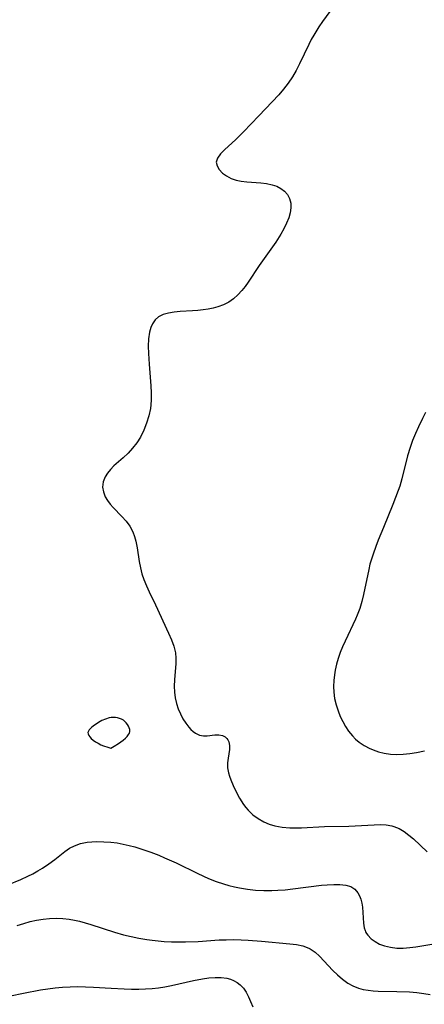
# Model space of a CAD drawing. Header units: metres. Extents: x 1073367 to 1082519, y 1569854 to 1574957.
# Tile 713 of 1056: x 1081406 to 1081505, y 1570547 to 1570788. Entities that reach past the tile are written whole.
import ezdxf

# ---------------------------------------------------------------- set-up
doc = ezdxf.new("R2010")
doc.units = ezdxf.units.M
doc.layers.add('CGG_CurvaNivelLidar_v1', color=253, linetype='Continuous', lineweight=30)

msp = doc.modelspace()

# ---------------------------------------------------------------- linework, layer by layer
at = {"layer": 'CGG_CurvaNivelLidar_v1'}
for p, q in [((1081482.9954, 1570791.181, 80.5), (1081480.3074, 1570787.482, 80.5)), ((1081480.3074, 1570787.482, 80.5), (1081479.4092, 1570786.1969, 80.5)), ((1081478.1523, 1570784.1809, 80.5), (1081477.5285, 1570783.069, 80.5)), ((1081479.4092, 1570786.1969, 80.5), (1081478.1523, 1570784.1809, 80.5)), ((1081476.9263, 1570781.9104, 80.5), (1081474.6511, 1570777.1502, 80.5)), ((1081477.5285, 1570783.069, 80.5), (1081476.9263, 1570781.9104, 80.5)), ((1081474.6511, 1570777.1502, 80.5), (1081473.8156, 1570775.5238, 80.5)), ((1081473.8156, 1570775.5238, 80.5), (1081472.9039, 1570773.9426, 80.5)), ((1081471.8732, 1570772.4, 80.5), (1081470.7394, 1570770.9278, 80.5)), ((1081472.9039, 1570773.9426, 80.5), (1081471.8732, 1570772.4, 80.5)), ((1081469.5652, 1570769.5802, 80.5), (1081464.6622, 1570764.4456, 80.5)), ((1081470.7394, 1570770.9278, 80.5), (1081469.5652, 1570769.5802, 80.5)), ((1081464.6622, 1570764.4456, 80.5), (1081460.9688, 1570760.489, 80.5)), ((1081460.9688, 1570760.489, 80.5), (1081459.0513, 1570758.6561, 80.5)), ((1081459.0513, 1570758.6561, 80.5), (1081456.2649, 1570756.1196, 80.5)), ((1081455.2924, 1570755.0953, 80.5), (1081454.5943, 1570754.0964, 80.5)), ((1081456.2649, 1570756.1196, 80.5), (1081455.2924, 1570755.0953, 80.5)), ((1081454.5943, 1570754.0964, 80.5), (1081454.2903, 1570753.1093, 80.5)), ((1081454.2903, 1570753.1093, 80.5), (1081454.4583, 1570752.1739, 80.5)), ((1081454.4583, 1570752.1739, 80.5), (1081455.0048, 1570751.2639, 80.5)), ((1081455.0048, 1570751.2639, 80.5), (1081455.8399, 1570750.4075, 80.5)), ((1081455.8399, 1570750.4075, 80.5), (1081456.7891, 1570749.7059, 80.5)), ((1081456.7891, 1570749.7059, 80.5), (1081457.8861, 1570749.1106, 80.5)), ((1081457.8861, 1570749.1106, 80.5), (1081459.1081, 1570748.663, 80.5)), ((1081459.1081, 1570748.663, 80.5), (1081460.383, 1570748.3978, 80.5)), ((1081460.383, 1570748.3978, 80.5), (1081461.727, 1570748.2511, 80.5)), ((1081461.727, 1570748.2511, 80.5), (1081465.1728, 1570748.0288, 80.5)), ((1081465.1728, 1570748.0288, 80.5), (1081466.5912, 1570747.8545, 80.5)), ((1081466.5912, 1570747.8545, 80.5), (1081467.9477, 1570747.5638, 80.5)), ((1081467.9477, 1570747.5638, 80.5), (1081469.0694, 1570747.1741, 80.5)), ((1081469.0694, 1570747.1741, 80.5), (1081470.084, 1570746.654, 80.5)), ((1081470.084, 1570746.654, 80.5), (1081470.9592, 1570745.9996, 80.5)), ((1081470.9592, 1570745.9996, 80.5), (1081471.7083, 1570745.1439, 80.5)), ((1081471.7083, 1570745.1439, 80.5), (1081472.2394, 1570744.1584, 80.5)), ((1081472.2394, 1570744.1584, 80.5), (1081472.5301, 1570743.073, 80.5)), ((1081472.5301, 1570743.073, 80.5), (1081472.5629, 1570741.9136, 80.5)), ((1081472.377, 1570740.6991, 80.5), (1081472.0171, 1570739.4464, 80.5)), ((1081472.5629, 1570741.9136, 80.5), (1081472.377, 1570740.6991, 80.5)), ((1081472.0171, 1570739.4464, 80.5), (1081471.493, 1570738.1119, 80.5)), ((1081470.8479, 1570736.7645, 80.5), (1081470.1042, 1570735.4163, 80.5)), ((1081471.493, 1570738.1119, 80.5), (1081470.8479, 1570736.7645, 80.5)), ((1081468.8777, 1570733.4789, 80.5), (1081464.8136, 1570727.8276, 80.5)), ((1081470.1042, 1570735.4163, 80.5), (1081468.8777, 1570733.4789, 80.5)), ((1081464.8136, 1570727.8276, 80.5), (1081462.1043, 1570723.7248, 80.5)), ((1081460.5419, 1570721.6763, 80.5), (1081459.5553, 1570720.6037, 80.5)), ((1081461.3421, 1570722.6746, 80.5), (1081460.5419, 1570721.6763, 80.5)), ((1081462.1043, 1570723.7248, 80.5), (1081461.3421, 1570722.6746, 80.5)), ((1081458.4926, 1570719.6467, 80.5), (1081457.3374, 1570718.8366, 80.5)), ((1081459.5553, 1570720.6037, 80.5), (1081458.4926, 1570719.6467, 80.5)), ((1081448.4304, 1570716.66, 80.5), (1081445.4569, 1570716.4874, 80.5)), ((1081449.7353, 1570716.7687, 80.5), (1081448.4304, 1570716.66, 80.5)), ((1081451.0398, 1570716.921, 80.5), (1081449.7353, 1570716.7687, 80.5)), ((1081452.2746, 1570717.1157, 80.5), (1081451.0398, 1570716.921, 80.5)), ((1081453.4885, 1570717.3675, 80.5), (1081452.2746, 1570717.1157, 80.5)), ((1081454.6707, 1570717.6867, 80.5), (1081453.4885, 1570717.3675, 80.5)), ((1081456.0487, 1570718.1854, 80.5), (1081454.6707, 1570717.6867, 80.5)), ((1081457.3374, 1570718.8366, 80.5), (1081456.0487, 1570718.1854, 80.5)), ((1081439.2909, 1570714.4981, 80.5), (1081438.6352, 1570713.5274, 80.5)), ((1081440.1376, 1570715.2567, 80.5), (1081439.2909, 1570714.4981, 80.5)), ((1081441.2544, 1570715.8046, 80.5), (1081440.1376, 1570715.2567, 80.5)), ((1081442.5478, 1570716.1462, 80.5), (1081441.2544, 1570715.8046, 80.5)), ((1081443.9562, 1570716.3568, 80.5), (1081442.5478, 1570716.1462, 80.5)), ((1081445.4569, 1570716.4874, 80.5), (1081443.9562, 1570716.3568, 80.5)), ((1081438.232, 1570712.5855, 80.5), (1081437.9266, 1570711.4313, 80.5)), ((1081438.6352, 1570713.5274, 80.5), (1081438.232, 1570712.5855, 80.5)), ((1081437.7076, 1570709.8118, 80.5), (1081437.6346, 1570708.0824, 80.5)), ((1081437.9266, 1570711.4313, 80.5), (1081437.7076, 1570709.8118, 80.5)), ((1081437.6346, 1570708.0824, 80.5), (1081437.6648, 1570706.2771, 80.5)), ((1081437.6648, 1570706.2771, 80.5), (1081437.8205, 1570703.6559, 80.5)), ((1081437.8205, 1570703.6559, 80.5), (1081438.2637, 1570698.3547, 80.5)), ((1081438.2637, 1570698.3547, 80.5), (1081438.3616, 1570696.6021, 80.5)), ((1081438.3609, 1570694.8663, 80.5), (1081438.2733, 1570693.6957, 80.5)), ((1081438.3616, 1570696.6021, 80.5), (1081438.3609, 1570694.8663, 80.5)), ((1081438.1474, 1570692.7785, 80.5), (1081437.7635, 1570690.9812, 80.5)), ((1081438.2733, 1570693.6957, 80.5), (1081438.1474, 1570692.7785, 80.5)), ((1081437.7635, 1570690.9812, 80.5), (1081437.224, 1570689.1835, 80.5)), ((1081504.7465, 1570690.3471, 81), (1081503.7579, 1570688.2952, 81)), ((1081505.5026, 1570691.7989, 81), (1081504.7465, 1570690.3471, 81)), ((1081437.224, 1570689.1835, 80.5), (1081436.5462, 1570687.4427, 80.5)), ((1081503.7579, 1570688.2952, 81), (1081503.0181, 1570686.6424, 81)), ((1081435.7218, 1570685.7828, 80.5), (1081434.8386, 1570684.379, 80.5)), ((1081436.5462, 1570687.4427, 80.5), (1081435.7218, 1570685.7828, 80.5)), ((1081503.0181, 1570686.6424, 81), (1081502.3323, 1570684.9713, 81)), ((1081433.8069, 1570683.0647, 80.5), (1081432.6745, 1570681.8538, 80.5)), ((1081434.8386, 1570684.379, 80.5), (1081433.8069, 1570683.0647, 80.5)), ((1081501.7207, 1570683.2761, 81), (1081501.1093, 1570681.2265, 81)), ((1081502.3323, 1570684.9713, 81), (1081501.7207, 1570683.2761, 81)), ((1081431.4829, 1570680.7386, 80.5), (1081429.177, 1570678.7205, 80.5)), ((1081432.6745, 1570681.8538, 80.5), (1081431.4829, 1570680.7386, 80.5)), ((1081501.1093, 1570681.2265, 81), (1081499.6888, 1570675.5377, 81)), ((1081429.177, 1570678.7205, 80.5), (1081428.3516, 1570677.8657, 80.5)), ((1081427.0669, 1570676.0269, 80.5), (1081426.6033, 1570674.8043, 80.5)), ((1081427.6381, 1570676.9675, 80.5), (1081427.0669, 1570676.0269, 80.5)), ((1081428.3516, 1570677.8657, 80.5), (1081427.6381, 1570676.9675, 80.5)), ((1081499.6888, 1570675.5377, 81), (1081499.1797, 1570673.7978, 81)), ((1081426.6033, 1570674.8043, 80.5), (1081426.453, 1570673.5513, 80.5)), ((1081426.453, 1570673.5513, 80.5), (1081426.6338, 1570672.3466, 80.5)), ((1081499.1797, 1570673.7978, 81), (1081498.8169, 1570672.7168, 81)), ((1081426.6338, 1570672.3466, 80.5), (1081427.0907, 1570671.1671, 80.5)), ((1081427.0907, 1570671.1671, 80.5), (1081427.6262, 1570670.2456, 80.5)), ((1081498.8169, 1570672.7168, 81), (1081497.5101, 1570669.2773, 81)), ((1081427.6262, 1570670.2456, 80.5), (1081428.2786, 1570669.3593, 80.5)), ((1081428.2786, 1570669.3593, 80.5), (1081429.0216, 1570668.5129, 80.5)), ((1081429.0216, 1570668.5129, 80.5), (1081431.1914, 1570666.3789, 80.5)), ((1081497.5101, 1570669.2773, 81), (1081495.2268, 1570663.66, 81)), ((1081431.1914, 1570666.3789, 80.5), (1081432.2312, 1570665.2217, 80.5)), ((1081432.2312, 1570665.2217, 80.5), (1081433.1493, 1570663.9656, 80.5)), ((1081433.1493, 1570663.9656, 80.5), (1081433.8865, 1570662.6031, 80.5)), ((1081495.2268, 1570663.66, 81), (1081493.9327, 1570660.5765, 81)), ((1081433.8865, 1570662.6031, 80.5), (1081434.2962, 1570661.492, 80.5)), ((1081434.2962, 1570661.492, 80.5), (1081434.5996, 1570660.3265, 80.5)), ((1081434.5996, 1570660.3265, 80.5), (1081434.9051, 1570658.6548, 80.5)), ((1081493.3209, 1570659.0263, 81), (1081492.6668, 1570657.1623, 81)), ((1081493.9327, 1570660.5765, 81), (1081493.3209, 1570659.0263, 81)), ((1081434.9051, 1570658.6548, 80.5), (1081435.3857, 1570655.3458, 80.5)), ((1081492.6668, 1570657.1623, 81), (1081491.9087, 1570654.6408, 81)), ((1081435.3857, 1570655.3458, 80.5), (1081435.6945, 1570653.7547, 80.5)), ((1081491.9087, 1570654.6408, 81), (1081491.5884, 1570653.3703, 81)), ((1081435.6945, 1570653.7547, 80.5), (1081436.0773, 1570652.3349, 80.5)), ((1081436.0773, 1570652.3349, 80.5), (1081436.5547, 1570650.9297, 80.5)), ((1081491.5884, 1570653.3703, 81), (1081490.2881, 1570647.2266, 81)), ((1081436.5547, 1570650.9297, 80.5), (1081437.167, 1570649.4104, 80.5)), ((1081437.167, 1570649.4104, 80.5), (1081437.8444, 1570647.91, 80.5)), ((1081437.8444, 1570647.91, 80.5), (1081439.3742, 1570644.7485, 80.5)), ((1081490.2881, 1570647.2266, 81), (1081489.8765, 1570645.524, 81)), ((1081439.3742, 1570644.7485, 80.5), (1081442.5677, 1570637.8092, 80.5)), ((1081489.8765, 1570645.524, 81), (1081489.3877, 1570643.7898, 81)), ((1081488.7986, 1570642.1864, 81), (1081488.3731, 1570641.1901, 81)), ((1081489.3877, 1570643.7898, 81), (1081488.7986, 1570642.1864, 81)), ((1081488.3731, 1570641.1901, 81), (1081485.8357, 1570635.8484, 81)), ((1081442.5677, 1570637.8092, 80.5), (1081443.2909, 1570636.1965, 80.5)), ((1081443.2909, 1570636.1965, 80.5), (1081443.9012, 1570634.6029, 80.5)), ((1081443.9012, 1570634.6029, 80.5), (1081444.2947, 1570632.9947, 80.5)), ((1081485.8357, 1570635.8484, 81), (1081485.202, 1570634.4482, 81)), ((1081444.2947, 1570632.9947, 80.5), (1081444.3976, 1570631.6842, 80.5)), ((1081484.621, 1570633.0281, 81), (1081484.1269, 1570631.6126, 81)), ((1081485.202, 1570634.4482, 81), (1081484.621, 1570633.0281, 81)), ((1081444.3576, 1570630.346, 80.5), (1081444.0147, 1570626.3285, 80.5)), ((1081444.3976, 1570631.6842, 80.5), (1081444.3576, 1570630.346, 80.5)), ((1081483.7125, 1570630.1761, 81), (1081483.3825, 1570628.7241, 81)), ((1081484.1269, 1570631.6126, 81), (1081483.7125, 1570630.1761, 81)), ((1081483.1863, 1570627.5689, 81), (1081483.0281, 1570626.164, 81)), ((1081483.3825, 1570628.7241, 81), (1081483.1863, 1570627.5689, 81)), ((1081444.0147, 1570626.3285, 80.5), (1081443.983, 1570624.8301, 80.5)), ((1081483.0281, 1570626.164, 81), (1081482.9681, 1570624.7609, 81)), ((1081443.983, 1570624.8301, 80.5), (1081444.0601, 1570623.3326, 80.5)), ((1081444.0601, 1570623.3326, 80.5), (1081444.2564, 1570621.9481, 80.5)), ((1081482.9681, 1570624.7609, 81), (1081483.0232, 1570623.3659, 81)), ((1081483.0232, 1570623.3659, 81), (1081483.2425, 1570621.7979, 81)), ((1081444.2564, 1570621.9481, 80.5), (1081444.5678, 1570620.5928, 80.5)), ((1081444.5678, 1570620.5928, 80.5), (1081444.986, 1570619.2817, 80.5)), ((1081483.2425, 1570621.7979, 81), (1081483.6094, 1570620.254, 81)), ((1081483.6094, 1570620.254, 81), (1081484.1024, 1570618.7413, 81)), ((1081444.986, 1570619.2817, 80.5), (1081445.5135, 1570618.0105, 80.5)), ((1081445.5135, 1570618.0105, 80.5), (1081446.1268, 1570616.8164, 80.5)), ((1081484.1024, 1570618.7413, 81), (1081484.642, 1570617.4152, 81)), ((1081424.9688, 1570615.6215, 80.5), (1081424.1537, 1570615.0475, 80.5)), ((1081425.8531, 1570616.15, 80.5), (1081424.9688, 1570615.6215, 80.5)), ((1081426.2887, 1570616.3748, 80.5), (1081425.8531, 1570616.15, 80.5)), ((1081427.1831, 1570616.763, 80.5), (1081426.2887, 1570616.3748, 80.5)), ((1081428.0977, 1570617.0404, 80.5), (1081427.1831, 1570616.763, 80.5)), ((1081428.5602, 1570617.1185, 80.5), (1081428.0977, 1570617.0404, 80.5)), ((1081429.0877, 1570617.1446, 80.5), (1081428.5602, 1570617.1185, 80.5)), ((1081429.6129, 1570617.1115, 80.5), (1081429.0877, 1570617.1446, 80.5)), ((1081430.1293, 1570617.0266, 80.5), (1081429.6129, 1570617.1115, 80.5)), ((1081430.6296, 1570616.8929, 80.5), (1081430.1293, 1570617.0266, 80.5)), ((1081431.1043, 1570616.708, 80.5), (1081430.6296, 1570616.8929, 80.5)), ((1081431.5413, 1570616.4651, 80.5), (1081431.1043, 1570616.708, 80.5)), ((1081431.9225, 1570616.1636, 80.5), (1081431.5413, 1570616.4651, 80.5)), ((1081432.2573, 1570615.8126, 80.5), (1081431.9225, 1570616.1636, 80.5)), ((1081432.547, 1570615.4268, 80.5), (1081432.2573, 1570615.8126, 80.5)), ((1081432.7881, 1570615.0183, 80.5), (1081432.547, 1570615.4268, 80.5)), ((1081446.1268, 1570616.8164, 80.5), (1081446.8064, 1570615.7235, 80.5)), ((1081446.8064, 1570615.7235, 80.5), (1081447.5497, 1570614.751, 80.5)), ((1081484.642, 1570617.4152, 81), (1081485.2459, 1570616.1659, 81)), ((1081485.2459, 1570616.1659, 81), (1081485.926, 1570614.9646, 81)), ((1081422.9799, 1570613.825, 80.5), (1081422.8775, 1570613.5051, 80.5)), ((1081422.8775, 1570613.5051, 80.5), (1081422.9059, 1570613.143, 80.5)), ((1081422.9059, 1570613.143, 80.5), (1081423.0589, 1570612.7753, 80.5)), ((1081423.1818, 1570614.1386, 80.5), (1081422.9799, 1570613.825, 80.5)), ((1081423.457, 1570614.4468, 80.5), (1081423.1818, 1570614.1386, 80.5)), ((1081423.7858, 1570614.7499, 80.5), (1081423.457, 1570614.4468, 80.5)), ((1081424.1537, 1570615.0475, 80.5), (1081423.7858, 1570614.7499, 80.5)), ((1081432.4691, 1570612.5237, 80.5), (1081432.8048, 1570612.955, 80.5)), ((1081432.972, 1570614.597, 80.5), (1081432.7881, 1570615.0183, 80.5)), ((1081432.8048, 1570612.955, 80.5), (1081433.0066, 1570613.3532, 80.5)), ((1081433.0838, 1570614.1719, 80.5), (1081432.972, 1570614.597, 80.5)), ((1081433.0066, 1570613.3532, 80.5), (1081433.1008, 1570613.7515, 80.5)), ((1081433.1008, 1570613.7515, 80.5), (1081433.0838, 1570614.1719, 80.5)), ((1081447.5497, 1570614.751, 80.5), (1081448.0662, 1570614.1966, 80.5)), ((1081448.0662, 1570614.1966, 80.5), (1081448.6317, 1570613.6896, 80.5)), ((1081448.6317, 1570613.6896, 80.5), (1081449.2223, 1570613.2758, 80.5)), ((1081449.2223, 1570613.2758, 80.5), (1081450.1699, 1570612.851, 80.5)), ((1081452.0647, 1570612.6856, 80.5), (1081453.9662, 1570612.8807, 80.5)), ((1081453.9662, 1570612.8807, 80.5), (1081454.921, 1570612.8678, 80.5)), ((1081454.921, 1570612.8678, 80.5), (1081455.8034, 1570612.7016, 80.5)), ((1081485.926, 1570614.9646, 81), (1081486.6852, 1570613.8239, 81)), ((1081486.6852, 1570613.8239, 81), (1081487.6148, 1570612.6623, 81)), ((1081423.0589, 1570612.7753, 80.5), (1081423.3057, 1570612.4055, 80.5)), ((1081423.3057, 1570612.4055, 80.5), (1081423.6414, 1570612.0289, 80.5)), ((1081423.6414, 1570612.0289, 80.5), (1081424.1103, 1570611.6247, 80.5)), ((1081424.1103, 1570611.6247, 80.5), (1081424.6846, 1570611.2151, 80.5)), ((1081424.6846, 1570611.2151, 80.5), (1081425.3296, 1570610.8257, 80.5)), ((1081425.3296, 1570610.8257, 80.5), (1081426.011, 1570610.4806, 80.5)), ((1081426.011, 1570610.4806, 80.5), (1081426.6379, 1570610.2178, 80.5)), ((1081429.2678, 1570610.0911, 80.5), (1081430.3751, 1570610.779, 80.5)), ((1081430.3751, 1570610.779, 80.5), (1081431.509, 1570611.6206, 80.5)), ((1081431.509, 1570611.6206, 80.5), (1081432.0264, 1570612.073, 80.5)), ((1081432.0264, 1570612.073, 80.5), (1081432.4691, 1570612.5237, 80.5)), ((1081450.1699, 1570612.851, 80.5), (1081451.1311, 1570612.6651, 80.5)), ((1081451.1311, 1570612.6651, 80.5), (1081452.0647, 1570612.6856, 80.5)), ((1081455.8034, 1570612.7016, 80.5), (1081456.4801, 1570612.376, 80.5)), ((1081456.4801, 1570612.376, 80.5), (1081456.854, 1570612.045, 80.5)), ((1081456.854, 1570612.045, 80.5), (1081457.1199, 1570611.6682, 80.5)), ((1081457.1199, 1570611.6682, 80.5), (1081457.3226, 1570611.1947, 80.5)), ((1081457.3226, 1570611.1947, 80.5), (1081457.4948, 1570610.294, 80.5)), ((1081487.6148, 1570612.6623, 81), (1081488.3884, 1570611.8607, 81)), ((1081488.3884, 1570611.8607, 81), (1081489.2263, 1570611.134, 81)), ((1081489.2263, 1570611.134, 81), (1081490.5056, 1570610.2567, 81)), ((1081426.6379, 1570610.2178, 80.5), (1081427.7489, 1570609.8487, 80.5)), ((1081427.7489, 1570609.8487, 80.5), (1081428.5, 1570609.667, 80.5)), ((1081428.5, 1570609.667, 80.5), (1081429.2678, 1570610.0911, 80.5)), ((1081457.3878, 1570608.2681, 80.5), (1081457.1883, 1570607.1821, 80.5)), ((1081457.5035, 1570609.3001, 80.5), (1081457.3878, 1570608.2681, 80.5)), ((1081457.4948, 1570610.294, 80.5), (1081457.5035, 1570609.3001, 80.5)), ((1081490.5056, 1570610.2567, 81), (1081491.8879, 1570609.5341, 81)), ((1081491.8879, 1570609.5341, 81), (1081493.3501, 1570608.9601, 81)), ((1081493.3501, 1570608.9601, 81), (1081493.9656, 1570608.7687, 81)), ((1081493.9656, 1570608.7687, 81), (1081495.4183, 1570608.4178, 81)), ((1081495.4183, 1570608.4178, 81), (1081496.9041, 1570608.1944, 81)), ((1081496.9041, 1570608.1944, 81), (1081498.4115, 1570608.107, 81)), ((1081498.4115, 1570608.107, 81), (1081500.0355, 1570608.1682, 81)), ((1081500.0355, 1570608.1682, 81), (1081501.6662, 1570608.3479, 81)), ((1081501.6662, 1570608.3479, 81), (1081503.298, 1570608.599, 81)), ((1081503.298, 1570608.599, 81), (1081505.287, 1570608.9538, 81)), ((1081457.1883, 1570607.1821, 80.5), (1081457.0374, 1570606.0548, 80.5)), ((1081457.0374, 1570606.0548, 80.5), (1081457.0582, 1570604.8638, 80.5)), ((1081457.0582, 1570604.8638, 80.5), (1081457.2751, 1570603.6236, 80.5)), ((1081457.2751, 1570603.6236, 80.5), (1081457.5359, 1570602.766, 80.5)), ((1081457.5359, 1570602.766, 80.5), (1081457.8639, 1570601.893, 80.5)), ((1081457.8639, 1570601.893, 80.5), (1081458.443, 1570600.5121, 80.5)), ((1081458.443, 1570600.5121, 80.5), (1081459.1697, 1570598.9397, 80.5)), ((1081459.1697, 1570598.9397, 80.5), (1081459.9953, 1570597.3708, 80.5)), ((1081459.9953, 1570597.3708, 80.5), (1081460.9455, 1570595.8599, 80.5)), ((1081460.9455, 1570595.8599, 80.5), (1081461.4876, 1570595.1332, 80.5)), ((1081461.4876, 1570595.1332, 80.5), (1081462.0765, 1570594.4452, 80.5)), ((1081462.0765, 1570594.4452, 80.5), (1081463.2276, 1570593.3527, 80.5)), ((1081463.2276, 1570593.3527, 80.5), (1081464.512, 1570592.4074, 80.5)), ((1081464.512, 1570592.4074, 80.5), (1081465.9095, 1570591.6192, 80.5)), ((1081465.9095, 1570591.6192, 80.5), (1081467.2445, 1570591.0597, 80.5)), ((1081467.2445, 1570591.0597, 80.5), (1081468.6453, 1570590.6427, 80.5)), ((1081468.6453, 1570590.6427, 80.5), (1081470.42, 1570590.326, 80.5)), ((1081470.42, 1570590.326, 80.5), (1081472.2504, 1570590.1793, 80.5)), ((1081472.2504, 1570590.1793, 80.5), (1081473.7008, 1570590.1547, 80.5)), ((1081473.7008, 1570590.1547, 80.5), (1081475.1674, 1570590.1811, 80.5)), ((1081475.1674, 1570590.1811, 80.5), (1081480.8087, 1570590.4268, 80.5)), ((1081480.8087, 1570590.4268, 80.5), (1081486.7199, 1570590.5885, 80.5)), ((1081486.7199, 1570590.5885, 80.5), (1081492.901, 1570590.9026, 80.5)), ((1081492.901, 1570590.9026, 80.5), (1081494.4056, 1570590.9357, 80.5)), ((1081494.4056, 1570590.9357, 80.5), (1081495.8604, 1570590.8646, 80.5)), ((1081495.8604, 1570590.8646, 80.5), (1081497.2563, 1570590.6266, 80.5)), ((1081497.2563, 1570590.6266, 80.5), (1081497.7549, 1570590.483, 80.5)), ((1081497.7549, 1570590.483, 80.5), (1081499.0291, 1570589.9489, 80.5)), ((1081499.0291, 1570589.9489, 80.5), (1081500.2411, 1570589.2323, 80.5)), ((1081500.2411, 1570589.2323, 80.5), (1081501.4027, 1570588.3788, 80.5)), ((1081421.0738, 1570586.2807, 80), (1081422.6985, 1570586.5934, 80)), ((1081422.6985, 1570586.5934, 80), (1081423.8528, 1570586.713, 80)), ((1081423.8528, 1570586.713, 80), (1081425.0331, 1570586.7671, 80)), ((1081425.0331, 1570586.7671, 80), (1081426.7494, 1570586.7425, 80)), ((1081426.7494, 1570586.7425, 80), (1081428.4915, 1570586.6153, 80)), ((1081428.4915, 1570586.6153, 80), (1081429.988, 1570586.4333, 80)), ((1081429.988, 1570586.4333, 80), (1081431.4866, 1570586.1788, 80)), ((1081501.4027, 1570588.3788, 80.5), (1081502.5235, 1570587.4267, 80.5)), ((1081502.5235, 1570587.4267, 80.5), (1081505.8937, 1570584.2766, 80.5)), ((1081414.7388, 1570582.4147, 80), (1081417.2434, 1570584.3645, 80)), ((1081417.2434, 1570584.3645, 80), (1081418.3659, 1570585.1287, 80)), ((1081418.3659, 1570585.1287, 80), (1081419.5452, 1570585.7558, 80)), ((1081419.5452, 1570585.7558, 80), (1081421.0738, 1570586.2807, 80)), ((1081431.4866, 1570586.1788, 80), (1081432.9372, 1570585.8568, 80)), ((1081432.9372, 1570585.8568, 80), (1081434.382, 1570585.4716, 80)), ((1081434.382, 1570585.4716, 80), (1081435.82, 1570585.0348, 80)), ((1081435.82, 1570585.0348, 80), (1081438.2716, 1570584.1865, 80)), ((1081438.2716, 1570584.1865, 80), (1081440.2174, 1570583.4161, 80)), ((1081413.2865, 1570581.3279, 80), (1081414.7388, 1570582.4147, 80)), ((1081440.2174, 1570583.4161, 80), (1081441.64, 1570582.8114, 80)), ((1081441.64, 1570582.8114, 80), (1081444.4658, 1570581.5334, 80)), ((1081409.375, 1570578.9168, 80), (1081410.5881, 1570579.5799, 80)), ((1081410.5881, 1570579.5799, 80), (1081411.7628, 1570580.2901, 80)), ((1081411.7628, 1570580.2901, 80), (1081413.2865, 1570581.3279, 80)), ((1081444.4658, 1570581.5334, 80), (1081449.7319, 1570578.9835, 80)), ((1081403.2689, 1570576.2284, 80), (1081406.4239, 1570577.5265, 80)), ((1081406.4239, 1570577.5265, 80), (1081408.1307, 1570578.2973, 80)), ((1081408.1307, 1570578.2973, 80), (1081409.375, 1570578.9168, 80)), ((1081449.7319, 1570578.9835, 80), (1081452.4153, 1570577.7499, 80)), ((1081452.4153, 1570577.7499, 80), (1081454.223, 1570577.0393, 80)), ((1081454.223, 1570577.0393, 80), (1081456.0601, 1570576.4159, 80)), ((1081456.0601, 1570576.4159, 80), (1081457.3909, 1570576.0217, 80)), ((1081457.3909, 1570576.0217, 80), (1081458.7352, 1570575.6796, 80)), ((1081458.7352, 1570575.6796, 80), (1081460.003, 1570575.4155, 80)), ((1081460.003, 1570575.4155, 80), (1081461.9491, 1570575.1126, 80)), ((1081461.9491, 1570575.1126, 80), (1081463.9139, 1570574.9132, 80)), ((1081463.9139, 1570574.9132, 80), (1081465.8907, 1570574.8069, 80)), ((1081465.8907, 1570574.8069, 80), (1081467.8736, 1570574.7914, 80)), ((1081467.8736, 1570574.7914, 80), (1081469.3435, 1570574.8421, 80)), ((1081469.3435, 1570574.8421, 80), (1081471.1729, 1570574.9779, 80)), ((1081471.1729, 1570574.9779, 80), (1081472.9957, 1570575.171, 80)), ((1081472.9957, 1570575.171, 80), (1081480.0336, 1570576.0679, 80)), ((1081480.0336, 1570576.0679, 80), (1081481.4501, 1570576.2127, 80)), ((1081481.4501, 1570576.2127, 80), (1081483.0439, 1570576.3092, 80)), ((1081483.0439, 1570576.3092, 80), (1081484.5467, 1570576.3012, 80)), ((1081484.5467, 1570576.3012, 80), (1081485.959, 1570576.143, 80)), ((1081485.959, 1570576.143, 80), (1081487.2051, 1570575.7493, 80)), ((1081487.2051, 1570575.7493, 80), (1081488.1748, 1570575.1083, 80)), ((1081488.1748, 1570575.1083, 80), (1081488.9489, 1570574.2285, 80)), ((1081488.9489, 1570574.2285, 80), (1081489.3634, 1570573.4973, 80)), ((1081489.3634, 1570573.4973, 80), (1081489.6766, 1570572.6904, 80)), ((1081489.6766, 1570572.6904, 80), (1081489.9167, 1570571.711, 80)), ((1081489.9167, 1570571.711, 80), (1081490.0589, 1570570.6844, 80)), ((1081490.0589, 1570570.6844, 80), (1081490.2809, 1570566.8362, 80)), ((1081407.1364, 1570566.7531, 79.5), (1081408.7184, 1570567.2196, 79.5)), ((1081408.7184, 1570567.2196, 79.5), (1081410.2836, 1570567.5657, 79.5)), ((1081410.2836, 1570567.5657, 79.5), (1081411.867, 1570567.807, 79.5)), ((1081411.867, 1570567.807, 79.5), (1081413.4611, 1570567.9521, 79.5)), ((1081413.4611, 1570567.9521, 79.5), (1081415.0949, 1570568.0028, 79.5)), ((1081415.0949, 1570568.0028, 79.5), (1081416.6903, 1570567.9504, 79.5)), ((1081416.6903, 1570567.9504, 79.5), (1081418.2777, 1570567.7844, 79.5)), ((1081418.2777, 1570567.7844, 79.5), (1081419.5562, 1570567.5588, 79.5)), ((1081419.5562, 1570567.5588, 79.5), (1081420.8284, 1570567.2665, 79.5)), ((1081420.8284, 1570567.2665, 79.5), (1081423.5872, 1570566.4835, 79.5)), ((1081405.566, 1570566.2136, 79.5), (1081407.1364, 1570566.7531, 79.5)), ((1081423.5872, 1570566.4835, 79.5), (1081429.3344, 1570564.6373, 79.5)), ((1081490.2809, 1570566.8362, 80), (1081490.4916, 1570565.6383, 80)), ((1081490.4916, 1570565.6383, 80), (1081490.6878, 1570565.0241, 80)), ((1081490.6878, 1570565.0241, 80), (1081490.8324, 1570564.6911, 80)), ((1081490.8324, 1570564.6911, 80), (1081491.0605, 1570564.2746, 80)), ((1081429.3344, 1570564.6373, 79.5), (1081431.6088, 1570563.9744, 79.5)), ((1081431.6088, 1570563.9744, 79.5), (1081433.4726, 1570563.5035, 79.5)), ((1081433.4726, 1570563.5035, 79.5), (1081435.3501, 1570563.1013, 79.5)), ((1081435.3501, 1570563.1013, 79.5), (1081437.2398, 1570562.777, 79.5)), ((1081437.2398, 1570562.777, 79.5), (1081438.5496, 1570562.6054, 79.5)), ((1081438.5496, 1570562.6054, 79.5), (1081441.5402, 1570562.3495, 79.5)), ((1081441.5402, 1570562.3495, 79.5), (1081443.2791, 1570562.2627, 79.5)), ((1081443.2791, 1570562.2627, 79.5), (1081445.022, 1570562.2207, 79.5)), ((1081446.7671, 1570562.2277, 79.5), (1081449.8571, 1570562.358, 79.5)), ((1081449.8571, 1570562.358, 79.5), (1081455.0004, 1570562.6873, 79.5)), ((1081455.0004, 1570562.6873, 79.5), (1081456.712, 1570562.7647, 79.5)), ((1081456.712, 1570562.7647, 79.5), (1081458.5672, 1570562.797, 79.5)), ((1081458.5672, 1570562.797, 79.5), (1081460.4121, 1570562.759, 79.5)), ((1081460.4121, 1570562.759, 79.5), (1081462.0778, 1570562.6748, 79.5)), ((1081462.0778, 1570562.6748, 79.5), (1081465.3784, 1570562.4139, 79.5)), ((1081465.3784, 1570562.4139, 79.5), (1081472.3248, 1570561.7557, 79.5)), ((1081491.0605, 1570564.2746, 80), (1081491.3691, 1570563.8328, 80)), ((1081491.3691, 1570563.8328, 80), (1081492.1694, 1570562.9974, 80)), ((1081492.1694, 1570562.9974, 80), (1081493.1424, 1570562.2828, 80)), ((1081493.1424, 1570562.2828, 80), (1081494.2543, 1570561.6917, 80)), ((1081445.022, 1570562.2207, 79.5), (1081446.7671, 1570562.2277, 79.5)), ((1081472.3248, 1570561.7557, 79.5), (1081473.9545, 1570561.56, 79.5)), ((1081473.9545, 1570561.56, 79.5), (1081475.4972, 1570561.2443, 79.5)), ((1081475.4972, 1570561.2443, 79.5), (1081476.9256, 1570560.7258, 79.5)), ((1081476.9256, 1570560.7258, 79.5), (1081477.2463, 1570560.5617, 79.5)), ((1081477.2463, 1570560.5617, 79.5), (1081478.4549, 1570559.7435, 79.5)), ((1081494.2543, 1570561.6917, 80), (1081495.4791, 1570561.2335, 80)), ((1081495.4791, 1570561.2335, 80), (1081496.9465, 1570560.8931, 80)), ((1081496.9465, 1570560.8931, 80), (1081498.4961, 1570560.7252, 80)), ((1081498.4961, 1570560.7252, 80), (1081500.0542, 1570560.7188, 80)), ((1081500.0542, 1570560.7188, 80), (1081501.6465, 1570560.8394, 80)), ((1081501.6465, 1570560.8394, 80), (1081503.1016, 1570561.0309, 80)), ((1081503.1016, 1570561.0309, 80), (1081507.5427, 1570561.7168, 80)), ((1081478.4549, 1570559.7435, 79.5), (1081479.5706, 1570558.7309, 79.5)), ((1081479.5706, 1570558.7309, 79.5), (1081482.7966, 1570555.249, 79.5)), ((1081482.7966, 1570555.249, 79.5), (1081483.9307, 1570554.1317, 79.5)), ((1081443.2854, 1570551.5617, 79), (1081448.6751, 1570552.7885, 79)), ((1081448.6751, 1570552.7885, 79), (1081450.9344, 1570553.2111, 79)), ((1081450.9344, 1570553.2111, 79), (1081452.4886, 1570553.4181, 79)), ((1081452.4886, 1570553.4181, 79), (1081454.0105, 1570553.5228, 79)), ((1081454.0105, 1570553.5228, 79), (1081455.483, 1570553.5012, 79)), ((1081455.483, 1570553.5012, 79), (1081456.8855, 1570553.3202, 79)), ((1081456.8855, 1570553.3202, 79), (1081457.7619, 1570553.0928, 79)), ((1081457.7619, 1570553.0928, 79), (1081458.5338, 1570552.7903, 79)), ((1081458.5338, 1570552.7903, 79), (1081459.3774, 1570552.3179, 79)), ((1081483.9307, 1570554.1317, 79.5), (1081485.1576, 1570553.0692, 79.5)), ((1081485.1576, 1570553.0692, 79.5), (1081486.4686, 1570552.1364, 79.5)), ((1081407.069, 1570549.6847, 79), (1081411.2608, 1570550.4588, 79)), ((1081411.2608, 1570550.4588, 79), (1081413.0542, 1570550.7351, 79)), ((1081413.0542, 1570550.7351, 79), (1081414.8511, 1570550.967, 79)), ((1081414.8511, 1570550.967, 79), (1081416.6509, 1570551.145, 79)), ((1081416.6509, 1570551.145, 79), (1081418.5294, 1570551.2583, 79)), ((1081418.5294, 1570551.2583, 79), (1081420.3297, 1570551.2852, 79)), ((1081420.3297, 1570551.2852, 79), (1081422.2697, 1570551.2469, 79)), ((1081422.2697, 1570551.2469, 79), (1081424.2123, 1570551.1612, 79)), ((1081424.2123, 1570551.1612, 79), (1081428.5693, 1570550.8868, 79)), ((1081428.5693, 1570550.8868, 79), (1081431.6922, 1570550.73, 79)), ((1081431.6922, 1570550.73, 79), (1081433.5094, 1570550.687, 79)), ((1081433.5094, 1570550.687, 79), (1081435.3238, 1570550.6881, 79)), ((1081435.3238, 1570550.6881, 79), (1081436.9414, 1570550.734, 79)), ((1081436.9414, 1570550.734, 79), (1081438.5528, 1570550.837, 79)), ((1081438.5528, 1570550.837, 79), (1081440.1451, 1570551.0103, 79)), ((1081440.1451, 1570551.0103, 79), (1081441.726, 1570551.2544, 79)), ((1081441.726, 1570551.2544, 79), (1081443.2854, 1570551.5617, 79)), ((1081459.3774, 1570552.3179, 79), (1081460.1374, 1570551.7207, 79)), ((1081460.1374, 1570551.7207, 79), (1081460.9044, 1570550.876, 79)), ((1081460.9044, 1570550.876, 79), (1081461.5678, 1570549.8957, 79)), ((1081486.4686, 1570552.1364, 79.5), (1081487.7436, 1570551.4433, 79.5)), ((1081487.7436, 1570551.4433, 79.5), (1081489.0964, 1570550.9129, 79.5)), ((1081489.0964, 1570550.9129, 79.5), (1081490.2544, 1570550.6064, 79.5)), ((1081490.2544, 1570550.6064, 79.5), (1081491.4505, 1570550.3972, 79.5)), ((1081491.4505, 1570550.3972, 79.5), (1081492.6769, 1570550.2646, 79.5)), ((1081492.6769, 1570550.2646, 79.5), (1081493.8756, 1570550.192, 79.5)), ((1081399.8094, 1570548.2222, 79), (1081407.069, 1570549.6847, 79)), ((1081461.5678, 1570549.8957, 79), (1081462.152, 1570548.8093, 79)), ((1081462.152, 1570548.8093, 79), (1081462.6805, 1570547.637, 79)), ((1081493.8756, 1570550.192, 79.5), (1081498.4982, 1570550.1081, 79.5)), ((1081498.4982, 1570550.1081, 79.5), (1081501.5993, 1570549.9838, 79.5)), ((1081501.5993, 1570549.9838, 79.5), (1081503.3527, 1570549.8412, 79.5)), ((1081503.3527, 1570549.8412, 79.5), (1081505.0907, 1570549.6232, 79.5)), ((1081505.0907, 1570549.6232, 79.5), (1081506.6219, 1570549.3441, 79.5)), ((1081462.6805, 1570547.637, 79), (1081463.2009, 1570546.3288, 79))]:
    msp.add_line(p, q, dxfattribs=at)

doc.saveas('drawing.dxf')
